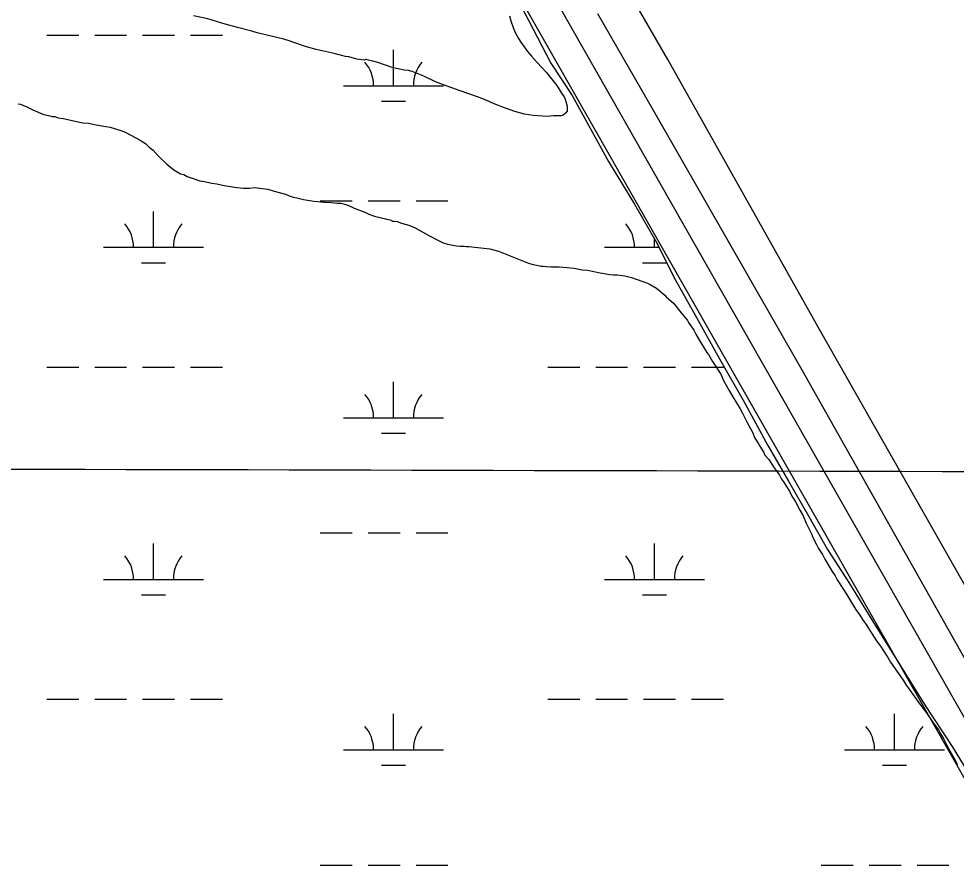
# Model space of a CAD drawing. Extents: x 3177185 to 3215018, y 812988 to 838321.
# Drawn here: x 3190586 to 3191526, y 824035 to 824888 of the extents above; entities that cross this region are included whole.
import ezdxf

# ---------------------------------------------------------------- set-up
doc = ezdxf.new("R2010")
doc.units = 0
for name, color, linetype in [('V-GRID-MAJR', 7, 'Continuous'), ('V-ROAD-CNTR', 7, 'Continuous'), ('V-SITE-VEGE', 7, 'Continuous'), ('V-TOPO-SHOR', 7, 'Continuous'), ('V-WETL-SWMP', 7, 'Continuous')]:
    doc.layers.add(name, color=color, linetype=linetype)

msp = doc.modelspace()

# ---------------------------------------------------------------- linework, layer by layer
at = {"layer": 'V-GRID-MAJR'}
msp.add_spline([(3181368.912, 824461.486), (3186603.869, 824447.399), (3191838.828, 824434.0750000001), (3197073.789, 824421.511), (3202308.752, 824409.709), (3207543.717, 824398.669), (3212778.683, 824388.39), (3212778.684, 824388.39)], degree=3, dxfattribs=at)
at = {"layer": 'V-ROAD-CNTR'}
for points in [[(3192066.4598301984, 823192.2505880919), (3191276.6574098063, 824578.8238149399), (3190952.709057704, 825148.1706762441), (3190661.6016399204, 825652.093668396), (3190618.270726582, 825760.0984523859), (3190608.050747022, 825817.1313383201), (3190587.1187888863, 825858.73625511)], [(3192092.527778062, 823207.0985583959), (3191302.729357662, 824593.665785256), (3190978.735005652, 825163.0926464), (3190688.647585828, 825665.247642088), (3190647.2586686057, 825768.41643575), (3190636.810689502, 825826.7173191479), (3190627.045709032, 825846.1272803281)]]:
    msp.add_lwpolyline(points, dxfattribs=at)
at = {"layer": 'V-SITE-VEGE'}
for p, q in [((3190585.724, 824803.149), (3190588.0160000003, 824802.877)), ((3190588.0160000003, 824802.877), (3190590.578, 824801.926)), ((3190590.578, 824801.926), (3190594.485, 824800.1649999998)), ((3190594.485, 824800.1649999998), (3190600.549, 824797.1869999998)), ((3190600.549, 824797.1869999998), (3190602.841, 824796.2369999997)), ((3190602.841, 824796.237), (3190608.094, 824793.802)), ((3190608.094, 824793.8019999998), (3190610.523, 824792.8539999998)), ((3190610.523, 824792.8539999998), (3190613.355, 824792.0369999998)), ((3190613.355, 824792.037), (3190617.7120000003, 824791.176)), ((3190617.7120000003, 824791.176), (3190620.001, 824790.316)), ((3190620.001, 824790.316), (3190622.428, 824790.312)), ((3190622.428, 824790.312), (3190626.069, 824789.0920000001)), ((3190626.069, 824789.0920000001), (3190630.923, 824788.272)), ((3190630.923, 824788.272), (3190650.744, 824784.191)), ((3190650.744, 824784.191), (3190656.409, 824783.775)), ((3190656.409, 824783.775), (3190664.095, 824782.1410000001)), ((3190664.095, 824782.1410000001), (3190673.802, 824780.5039999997)), ((3190673.802, 824780.5040000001), (3190677.845, 824779.687)), ((3190677.845, 824779.687), (3190682.2970000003, 824778.4670000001)), ((3190682.2970000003, 824778.4670000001), (3190689.576, 824776.023)), ((3190689.576, 824776.0229999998), (3190693.619, 824774.397)), ((3190693.619, 824774.397), (3190708.176, 824766.6819999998)), ((3190708.176, 824766.6819999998), (3190713.427, 824763.4339999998)), ((3190713.427, 824763.4339999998), (3190717.062, 824759.787)), ((3190717.062, 824759.787), (3190721.103, 824756.541)), ((3190721.103, 824756.541), (3190725.948, 824750.8679999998)), ((3190725.948, 824750.8679999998), (3190734.835, 824742.758)), ((3190734.835, 824742.758), (3190741.704, 824737.079)), ((3190741.704, 824737.079), (3190748.575, 824733.0189999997)), ((3190748.575, 824733.0189999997), (3190751.811, 824732.2039999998)), ((3190751.811, 824732.2039999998), (3190755.044, 824730.1749999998)), ((3190755.044, 824730.175), (3190761.11, 824728.143)), ((3190761.11, 824728.143), (3190767.986, 824726.103)), ((3190767.986, 824726.103), (3190772.436, 824725.286)), ((3190772.436, 824725.286), (3190779.717, 824723.6559999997)), ((3190779.717, 824723.6559999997), (3190784.9760000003, 824722.8349999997)), ((3190784.9760000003, 824722.835), (3190792.256, 824721.202)), ((3190792.256, 824721.202), (3190804.796, 824719.156)), ((3190804.796, 824719.156), (3190811.676, 824718.7390000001)), ((3190811.676, 824718.7390000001), (3190817.7460000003, 824718.728)), ((3190817.7460000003, 824718.728), (3190822.602, 824719.1240000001)), ((3190822.602, 824719.1240000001), (3190830.288, 824718.2979999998)), ((3190830.288, 824718.2979999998), (3190835.953, 824717.4789999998)), ((3190835.953, 824717.4789999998), (3190842.4220000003, 824715.4429999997)), ((3190842.4220000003, 824715.4429999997), (3190853.748, 824712.5909999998)), ((3190853.748, 824712.591), (3190857.387, 824710.9669999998)), ((3190857.387, 824710.9669999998), (3190861.432, 824709.7440000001)), ((3190861.432, 824709.7440000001), (3190865.071, 824708.9269999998)), ((3190865.071, 824708.9269999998), (3190871.543, 824707.2989999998)), ((3190871.543, 824707.299), (3190882.061, 824705.6579999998)), ((3190882.061, 824705.6579999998), (3190892.58, 824704.425)), ((3190892.58, 824704.425), (3190899.4590000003, 824704.4130000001)), ((3190899.4590000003, 824704.4130000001), (3190905.525, 824703.5919999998)), ((3190905.525, 824703.5919999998), (3190909.169, 824703.5829999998)), ((3190909.169, 824703.5829999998), (3190914.022, 824702.361)), ((3190914.022, 824702.361), (3190918.471, 824700.7349999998)), ((3190918.471, 824700.7349999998), (3190922.5130000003, 824698.7029999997)), ((3190922.5130000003, 824698.703), (3190933.028, 824694.638)), ((3190933.028, 824694.638), (3190937.071, 824692.606)), ((3190937.071, 824692.606), (3190942.731, 824690.573)), ((3190942.731, 824690.573), (3190952.4390000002, 824688.125)), ((3190952.4390000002, 824688.1249999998), (3190954.866, 824687.718)), ((3190954.866, 824687.718), (3190958.507, 824686.8979999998)), ((3190958.507, 824686.8979999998), (3190960.932, 824685.682)), ((3190960.932, 824685.682), (3190962.146, 824685.68)), ((3190962.146, 824685.68), (3190965.382, 824685.268)), ((3190965.382, 824685.268), (3190969.83, 824683.6419999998)), ((3190969.83, 824683.6419999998), (3190977.111, 824681.6059999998)), ((3190977.111, 824681.6059999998), (3190983.5810000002, 824678.7619999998)), ((3190983.5810000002, 824678.762), (3190997.325, 824671.0470000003)), ((3190997.325, 824671.0469999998), (3191007.026, 824666.1730000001)), ((3191007.026, 824666.1730000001), (3191011.472, 824663.7359999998)), ((3191011.472, 824663.7359999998), (3191015.921, 824662.515)), ((3191015.921, 824662.515), (3191024.821, 824660.8789999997)), ((3191024.821, 824660.8789999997), (3191028.463, 824660.4670000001)), ((3191028.463, 824660.4670000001), (3191032.509, 824660.461)), ((3191032.509, 824660.461), (3191034.936, 824660.051)), ((3191034.936, 824660.051), (3191037.365, 824660.045)), ((3191037.365, 824660.045), (3191058.4020000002, 824657.983)), ((3191058.4020000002, 824657.983), (3191063.256, 824656.3569999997)), ((3191063.256, 824656.3569999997), (3191066.895, 824655.5389999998)), ((3191066.895, 824655.5389999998), (3191075.3880000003, 824652.2849999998)), ((3191075.3880000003, 824652.2849999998), (3191097.222, 824643.344)), ((3191097.222, 824643.344), (3191100.458, 824642.529)), ((3191100.458, 824642.529), (3191109.762, 824640.487)), ((3191109.762, 824640.487), (3191111.785, 824640.483)), ((3191111.785, 824640.483), (3191115.021, 824640.073)), ((3191115.021, 824640.073), (3191119.875, 824639.659)), ((3191119.875, 824639.6589999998), (3191127.971, 824639.6449999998)), ((3191127.971, 824639.6449999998), (3191139.298, 824638.8129999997)), ((3191139.298, 824638.8129999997), (3191142.94, 824638.402)), ((3191142.94, 824638.402), (3191151.029, 824636.7669999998)), ((3191151.029, 824636.7669999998), (3191156.286, 824636.356)), ((3191156.286, 824636.356), (3191168.828, 824633.902)), ((3191168.828, 824633.902), (3191178.538, 824632.2659999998)), ((3191178.538, 824632.2659999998), (3191182.179, 824631.854)), ((3191182.179, 824631.854), (3191186.2260000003, 824631.846)), ((3191186.2260000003, 824631.846), (3191190.674, 824631.029)), ((3191190.674, 824631.029), (3191193.507, 824630.6190000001)), ((3191193.507, 824630.6190000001), (3191200.384, 824628.987)), ((3191200.384, 824628.987), (3191216.154, 824623.294)), ((3191216.154, 824623.294), (3191218.986, 824622.073)), ((3191218.986, 824622.0729999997), (3191225.451, 824618.419)), ((3191225.451, 824618.419), (3191233.5330000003, 824611.5259999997)), ((3191233.5330000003, 824611.5259999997), (3191235.149, 824609.902)), ((3191235.149, 824609.902), (3191242.419, 824603.416)), ((3191242.419, 824603.416), (3191250.091, 824593.6899999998)), ((3191250.091, 824593.6899999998), (3191256.5500000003, 824585.985)), ((3191256.5500000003, 824585.985), (3191257.355, 824583.964)), ((3191257.355, 824583.964), (3191262.602, 824576.263)), ((3191262.602, 824576.263), (3191264.617, 824572.215)), ((3191264.617, 824572.215), (3191268.249, 824566.138)), ((3191268.249, 824566.138), (3191275.914, 824553.983)), ((3191275.914, 824553.983), (3191277.528, 824551.958)), ((3191277.528, 824551.958), (3191281.563, 824545.0700000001)), ((3191281.563, 824545.0700000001), (3191289.632, 824532.106)), ((3191289.632, 824532.106), (3191292.454, 824526.032)), ((3191292.454, 824526.032), (3191298.504, 824515.0959999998)), ((3191298.504, 824515.0959999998), (3191301.7290000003, 824509.425)), ((3191301.7290000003, 824509.425), (3191308.991, 824497.676)), ((3191308.991, 824497.676), (3191311.41, 824493.219)), ((3191311.41, 824493.219), (3191316.25, 824483.903)), ((3191316.25, 824483.903), (3191321.49, 824474.1809999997)), ((3191321.49, 824474.1809999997), (3191323.907, 824468.104)), ((3191323.907, 824468.104), (3191327.137, 824463.247)), ((3191327.137, 824463.247), (3191328.748, 824460.005)), ((3191328.748, 824460.005), (3191332.7830000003, 824453.926)), ((3191332.7830000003, 824453.926), (3191333.991, 824451.0939999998)), ((3191333.991, 824451.0939999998), (3191338.0300000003, 824446.633)), ((3191338.0300000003, 824446.633), (3191343.2770000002, 824438.5309999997)), ((3191343.2770000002, 824438.5309999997), (3191346.1010000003, 824434.478)), ((3191346.1010000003, 824434.478), (3191348.524, 824431.2359999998)), ((3191348.524, 824431.2359999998), (3191350.537, 824427.187)), ((3191350.537, 824427.187), (3191352.556, 824424.351)), ((3191352.556, 824424.351), (3191358.608, 824415.033)), ((3191358.608, 824415.033), (3191361.0270000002, 824410.1729999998)), ((3191361.0270000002, 824410.1729999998), (3191364.255, 824404.9049999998)), ((3191364.255, 824404.9049999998), (3191369.094, 824395.992)), ((3191369.094, 824395.992), (3191372.322, 824390.3209999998)), ((3191372.322, 824390.3209999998), (3191375.142, 824383.0329999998)), ((3191375.142, 824383.0329999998), (3191380.784, 824371.693)), ((3191380.784, 824371.693), (3191381.591, 824369.667)), ((3191381.591, 824369.667), (3191383.6040000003, 824365.2129999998)), ((3191383.6040000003, 824365.2129999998), (3191385.6210000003, 824361.567)), ((3191385.6210000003, 824361.567), (3191387.637, 824357.5169999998)), ((3191387.637, 824357.5169999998), (3191391.671, 824351.4379999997)), ((3191391.671, 824351.4379999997), (3191394.092, 824346.984)), ((3191394.092, 824346.984), (3191401.3540000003, 824334.425)), ((3191401.3540000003, 824334.425), (3191404.176, 824330.3719999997)), ((3191404.176, 824330.3719999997), (3191406.194, 824326.3229999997)), ((3191406.194, 824326.3229999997), (3191412.649, 824316.6)), ((3191412.649, 824316.6), (3191416.683, 824310.116)), ((3191416.683, 824310.116), (3191424.753, 824296.7479999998)), ((3191424.753, 824296.7479999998), (3191429.191, 824290.6699999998)), ((3191429.191, 824290.6699999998), (3191431.611, 824286.617)), ((3191431.611, 824286.617), (3191436.051, 824280.54)), ((3191436.051, 824280.54), (3191439.683, 824274.464)), ((3191439.683, 824274.464), (3191446.541, 824263.929)), ((3191446.541, 824263.929), (3191449.771, 824259.878)), ((3191449.771, 824259.878), (3191452.595, 824255.0159999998)), ((3191452.595, 824255.0159999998), (3191457.0330000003, 824248.5339999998)), ((3191457.0330000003, 824248.5339999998), (3191459.857, 824243.672)), ((3191459.857, 824243.672), (3191472.369, 824225.8420000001)), ((3191472.369, 824225.8420000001), (3191475.596, 824220.577)), ((3191475.596, 824220.577), (3191477.616, 824218.1459999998)), ((3191477.616, 824218.1459999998), (3191485.687, 824206.397)), ((3191485.687, 824206.397), (3191487.301, 824204.3690000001)), ((3191487.301, 824204.3690000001), (3191495.7770000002, 824193.0229999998)), ((3191495.7770000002, 824193.0229999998), (3191502.6380000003, 824182.894)), ((3191502.6380000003, 824182.894), (3191507.8850000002, 824176.0040000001)), ((3191507.8850000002, 824176.0040000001), (3191510.306, 824171.55)), ((3191510.306, 824171.55), (3191513.128, 824166.6879999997)), ((3191513.128, 824166.6879999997), (3191517.967, 824157.3719999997)), ((3191517.967, 824157.3719999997), (3191524.419, 824145.6240000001)), ((3191524.419, 824145.6240000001), (3191526.839, 824140.7639999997))]:
    msp.add_line(p, q, dxfattribs=at)
msp.add_lwpolyline([(3191078.223, 824891.2540000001), (3191079.427, 824886.394), (3191081.842, 824879.513), (3191083.857, 824874.653), (3191087.082, 824868.577), (3191089.503, 824864.927), (3191095.963, 824855.611), (3191099.997, 824850.747), (3191102.825, 824847.908), (3191105.654, 824844.666), (3191114.941, 824834.936), (3191125.437, 824821.5650000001), (3191130.279, 824813.866), (3191132.698, 824810.221), (3191133.91, 824807.79), (3191135.919, 824800.906), (3191135.909, 824795.645), (3191134.287, 824793.626), (3191131.856, 824791.607), (3191129.427, 824791.207), (3191122.144, 824791.221), (3191118.904, 824790.822), (3191116.881, 824790.421), (3191111.622, 824790.836), (3191101.91, 824791.258), (3191093.007, 824792.895), (3191083.304, 824795.34), (3191073.1950000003, 824799.002), (3191062.683, 824803.067), (3191055.4020000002, 824806.317), (3191046.102, 824809.9770000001), (3191028.7120000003, 824816.078), (3191015.771, 824820.961), (3191009.304, 824822.9940000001), (3191004.046, 824825.03), (3190992.321, 824830.715), (3190980.597, 824835.593), (3190976.955, 824836.409), (3190972.505, 824836.822), (3190964.819, 824838.4550000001), (3190960.3710000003, 824839.677), (3190946.217, 824844.56), (3190939.745, 824846.192), (3190936.915, 824847.005), (3190934.488, 824847.415), (3190933.679, 824847.417), (3190932.463, 824847.013), (3190925.18, 824847.836), (3190917.092, 824850.28), (3190913.8540000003, 824850.689), (3190908.599, 824851.914), (3190902.531, 824853.544), (3190884.328, 824857.626), (3190874.6210000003, 824860.071), (3190870.578, 824861.697), (3190862.894, 824864.138), (3190857.231, 824866.172), (3190851.974, 824867.802), (3190825.2800000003, 824874.3250000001), (3190820.021, 824875.953), (3190805.4620000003, 824879.623), (3190793.328, 824882.884), (3190775.938, 824888.1780000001), (3190761.377, 824891.4400000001)], dxfattribs=at)
at = {"layer": 'V-TOPO-SHOR'}
for points in [[(3192259.546, 823029.245), (3192137.606, 823243.794), (3191926.47, 823623.393), (3191723.0700000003, 823986.915), (3191722.204, 823995.5650000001), (3191722.214, 824000.861), (3191721.34, 824004.5700000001), (3191718.872, 824006.694), (3191711.815, 824009.357), (3191671.866, 824076.693), (3191559.431, 824276.743), (3191388.575, 824577.181), (3191236.5500000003, 824847.392), (3191197.134, 824915.963)], [(3191166.375, 824893.601), (3191222.156, 824796.929), (3191370.845, 824536.608), (3191592.021, 824144.631), (3191815.13, 823748.2390000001), (3191836.069, 823710.242), (3191893.427, 823607.566), (3192133.24, 823174.598)]]:
    msp.add_lwpolyline(points, dxfattribs=at)
at = {"layer": 'V-WETL-SWMP'}
for p, q in [((3190614.5031401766, 824871.9793375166), (3190646.5031193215, 824871.9793375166)), ((3190662.503108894, 824871.9793375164), (3190694.5030880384, 824871.9793375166)), ((3190710.503077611, 824871.9793375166), (3190742.5030567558, 824871.9793375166)), ((3190758.503046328, 824871.9793375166), (3190790.5030254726, 824871.9793375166)), ((3190961.8189676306, 824821.2373594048), (3190961.818929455, 824857.2373438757)), ((3190911.8190002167, 824821.2373594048), (3191011.8189350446, 824821.2373594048)), ((3190949.8189918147, 824805.8063660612), (3190973.8189761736, 824805.8063660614)), ((3190888.4111378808, 824705.8054091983), (3190920.411117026, 824705.8054091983)), ((3190936.411106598, 824705.8054091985), (3190968.411085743, 824705.8054091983)), ((3190984.411075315, 824705.8054091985), (3191016.4110544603, 824705.8054091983)), ((3190721.347295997, 824659.3754292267), (3190721.3472578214, 824695.3754136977)), ((3191223.254968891, 824659.3754292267), (3191223.2549601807, 824667.5888897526)), ((3190671.3473285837, 824659.3754292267), (3190771.3472634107, 824659.3754292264)), ((3191173.2550014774, 824659.3754292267), (3191227.621154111, 824659.3754292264)), ((3190709.3473201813, 824643.9444358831), (3190733.3473045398, 824643.9444358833)), ((3191211.254993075, 824643.9444358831), (3191235.2549774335, 824643.9444358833)), ((3190614.503492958, 824539.3044810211), (3190646.503472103, 824539.3044810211)), ((3190662.5034616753, 824539.3044810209), (3190694.5034408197, 824539.3044810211)), ((3190710.503430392, 824539.3044810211), (3190742.503409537, 824539.3044810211)), ((3190758.5033991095, 824539.3044810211), (3190790.503378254, 824539.3044810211)), ((3191116.4111658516, 824539.3044810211), (3191148.411144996, 824539.3044810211)), ((3191164.411134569, 824539.3044810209), (3191196.4111137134, 824539.3044810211)), ((3191212.411103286, 824539.3044810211), (3191244.4110824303, 824539.3044810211)), ((3191260.4110720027, 824539.3044810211), (3191292.4110511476, 824539.3044810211)), ((3190961.819320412, 824488.5625029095), (3190961.819282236, 824524.5624873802)), ((3190911.819352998, 824488.5625029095), (3191011.819287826, 824488.5625029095)), ((3190949.819344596, 824473.1315095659), (3190973.819328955, 824473.1315095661)), ((3190888.411490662, 824373.1305527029), (3190920.4114698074, 824373.1305527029)), ((3190936.4114593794, 824373.1305527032), (3190968.4114385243, 824373.1305527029)), ((3190984.4114280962, 824373.1305527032), (3191016.4114072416, 824373.1305527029)), ((3190721.3476487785, 824326.7005727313), (3190721.3476106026, 824362.7005572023)), ((3191223.255321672, 824326.7005727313), (3191223.255283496, 824362.7005572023)), ((3190671.347681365, 824326.7005727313), (3190771.347616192, 824326.7005727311)), ((3191173.2553542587, 824326.7005727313), (3191273.2552890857, 824326.7005727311)), ((3190709.3476729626, 824311.2695793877), (3190733.347657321, 824311.269579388)), ((3191211.2553458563, 824311.2695793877), (3191235.2553302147, 824311.269579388)), ((3190614.5038457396, 824206.6296245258), (3190646.503824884, 824206.6296245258)), ((3190662.5038144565, 824206.6296245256), (3190694.503793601, 824206.6296245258)), ((3190710.503783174, 824206.6296245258), (3190742.5037623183, 824206.6296245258)), ((3190758.5037518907, 824206.6296245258), (3190790.503731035, 824206.6296245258)), ((3191116.411518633, 824206.6296245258), (3191148.4114977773, 824206.6296245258)), ((3191164.4114873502, 824206.6296245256), (3191196.4114664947, 824206.6296245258)), ((3191212.411456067, 824206.6296245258), (3191244.4114352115, 824206.6296245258)), ((3191260.4114247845, 824206.6296245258), (3191292.411403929, 824206.6296245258)), ((3190961.819673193, 824155.8876464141), (3190961.8196350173, 824191.8876308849)), ((3191463.7273460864, 824155.8876464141), (3191463.727307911, 824191.8876308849)), ((3190911.819705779, 824155.8876464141), (3191011.819640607, 824155.8876464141)), ((3191413.7273786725, 824155.8876464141), (3191513.7273135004, 824155.8876464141)), ((3190949.8196973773, 824140.4566530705), (3190973.819681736, 824140.4566530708)), ((3191451.727370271, 824140.4566530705), (3191475.7273546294, 824140.4566530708)), ((3190888.4118434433, 824040.4556962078), (3190920.4118225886, 824040.4556962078)), ((3190936.4118121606, 824040.455696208), (3190968.4117913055, 824040.4556962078)), ((3190984.4117808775, 824040.455696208), (3191016.411760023, 824040.4556962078)), ((3191390.319516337, 824040.4556962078), (3191422.319495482, 824040.4556962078)), ((3191438.319485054, 824040.455696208), (3191470.3194641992, 824040.4556962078)), ((3191486.319453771, 824040.455696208), (3191518.319432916, 824040.4556962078))]:
    msp.add_line(p, q, dxfattribs=at)
msp.add_lwpolyline([(3191067.23, 824942.851), (3191097.3170000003, 824886.309), (3191119.414, 824843.77), (3191140.819, 824811.478), (3191177.0870000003, 824745.471), (3191203.166, 824702.457), (3191224.8370000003, 824664.844), (3191244.032, 824627.148), (3191265.436, 824589.006), (3191288.3370000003, 824547.7660000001), (3191312.21, 824506.082), (3191336.9590000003, 824460.773), (3191357.661, 824425.107), (3191378.098, 824389.53), (3191396.772, 824356.608), (3191418.009, 824323.416), (3191441.7120000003, 824285.0040000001), (3191468.147, 824242.873), (3191493.699, 824201.275), (3191521.636, 824159.229), (3191544.4560000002, 824121.438)], dxfattribs=at)
for centre, radius, start, end in [((3190906.576067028, 824821.7121623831), 35.24628790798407, 359.22817978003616, 40.77183811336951), ((3191017.0618672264, 824821.7121623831), 35.24628790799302, 139.2281771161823, 180.77183544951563), ((3190666.1043953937, 824659.8502322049), 35.24628790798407, 359.22817978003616, 40.77183811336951), ((3190776.5901955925, 824659.8502322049), 35.24628790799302, 139.2281771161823, 180.77183544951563), ((3191168.0120682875, 824659.8502322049), 35.24628790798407, 359.22817978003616, 40.77183811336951), ((3190906.5764198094, 824489.0373058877), 35.24628790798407, 359.22817978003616, 40.77183811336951), ((3191017.0622200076, 824489.0373058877), 35.24628790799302, 139.2281771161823, 180.77183544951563), ((3190666.104748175, 824327.1753757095), 35.24628790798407, 359.22817978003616, 40.77183811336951), ((3190776.5905483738, 824327.1753757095), 35.24628790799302, 139.2281771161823, 180.77183544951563), ((3191168.0124210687, 824327.1753757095), 35.24628790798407, 359.22817978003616, 40.77183811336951), ((3191278.4982212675, 824327.1753757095), 35.24628790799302, 139.2281771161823, 180.77183544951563), ((3190906.5767725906, 824156.3624493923), 35.24628790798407, 359.22817978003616, 40.77183811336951), ((3191017.062572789, 824156.3624493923), 35.24628790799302, 139.2281771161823, 180.77183544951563), ((3191408.4844454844, 824156.3624493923), 35.24628790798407, 359.22817978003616, 40.77183811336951), ((3191518.970245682, 824156.3624493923), 35.24628790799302, 139.2281771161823, 180.77183544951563)]:
    msp.add_arc(centre, radius, start, end, dxfattribs=at)

doc.saveas('drawing.dxf')
